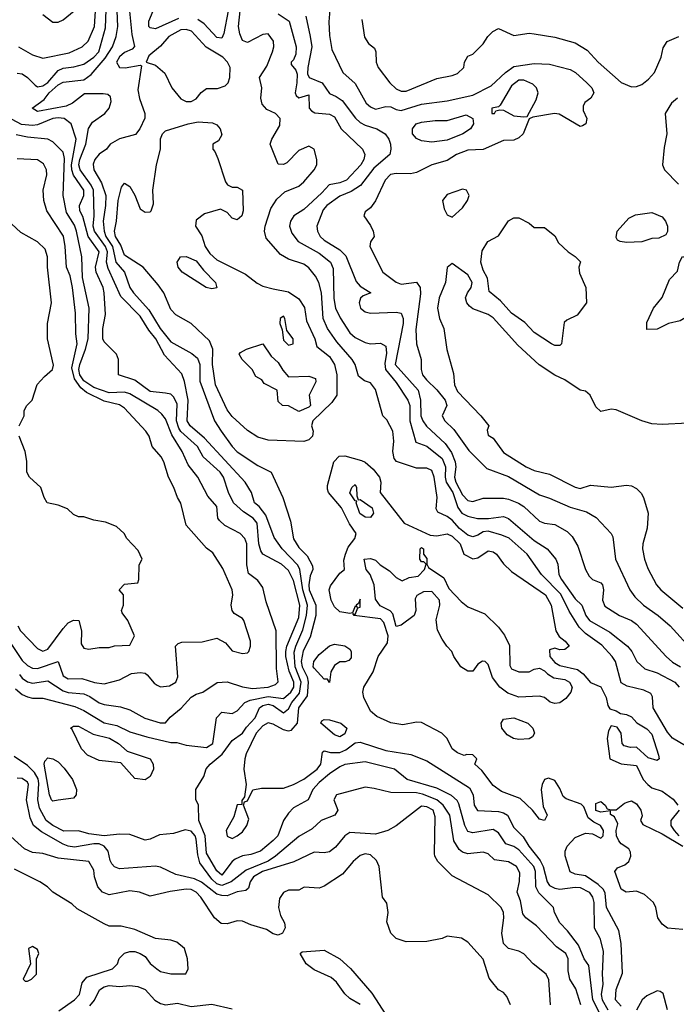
# Model space of a CAD drawing. Header units: inches. Extents: x 1793389 to 1900389, y 320802 to 470796.
# Tile 481 of 656: x 1861280 to 1863845, y 373992 to 377836. Entities that reach past the tile are written whole.
import ezdxf

# ---------------------------------------------------------------- set-up
doc = ezdxf.new("R2010")
doc.units = ezdxf.units.IN
doc.header["$MEASUREMENT"] = 0
doc.layers.add('B8367', color=7, linetype='Continuous')

msp = doc.modelspace()

# ---------------------------------------------------------------- linework, layer by layer
at = {"layer": 'B8367', "color": 2}
for points, elevation in [([(1861270, 377626.8), (1861290, 377624), (1861310, 377610.7), (1861339.9, 377579.9), (1861350, 377574.4), (1861370, 377577.8), (1861390, 377590.3), (1861430, 377637), (1861450, 377647.4), (1861491.9, 377651.9), (1861530, 377662.4), (1861570, 377689.1), (1861589.8, 377710), (1861615.2, 377804.8), (1861619.4, 377910)], 214), ([(1861274.8, 377730), (1861330, 377698.4), (1861370, 377686), (1861473.4, 377706.6), (1861524, 377730), (1861547.3, 377752.7), (1861572.4, 377810), (1861578.3, 377910)], 218), ([(1863559.6, 373930), (1863519.3, 374010), (1863503.9, 374143.9), (1863485.1, 374170), (1863462.5, 374222.5), (1863419.4, 374279.4), (1863389.5, 374310), (1863369.4, 374350), (1863365.2, 374370), (1863307.6, 374427.6), (1863296.4, 374450), (1863295.3, 374510), (1863288.5, 374530), (1863230, 374595.4), (1863210, 374608.4), (1863178.6, 374618.6), (1863150, 374662), (1863130, 374674.7), (1863050, 374662), (1863030, 374667), (1863019.1, 374690), (1862995.1, 374775.1), (1862988.3, 374788.3), (1862967, 374807), (1862910, 374835.6), (1862794, 374870), (1862744, 374910), (1862630, 374938), (1862550, 374927.6), (1862530, 374919.6), (1862490, 374891.5), (1862450, 374857.6), (1862425.5, 374830), (1862406.8, 374790), (1862350, 374758.7), (1862330, 374738.4), (1862310.4, 374710), (1862288.2, 374650), (1862270, 374631.8), (1862221, 374590), (1862183.4, 374576.6), (1862150, 374571.2), (1862122, 374558), (1862110, 374549.5), (1862070, 374496.2), (1862050, 374512.7), (1862010, 374582.7), (1862004.8, 374650), (1861979.5, 374710), (1861978, 374770), (1861968.4, 374791.6), (1861968.7, 374830), (1861998.9, 374881.1), (1862008.2, 374911.8), (1862023.7, 374930), (1862071.6, 374968.4), (1862110, 375022.4), (1862150, 375050.4), (1862165.9, 375074.1), (1862200.4, 375110), (1862217.4, 375150), (1862230, 375158.6), (1862250, 375163.5), (1862270, 375158.6), (1862310, 375130.4), (1862330, 375146), (1862342.9, 375170), (1862373.6, 375206.4), (1862380.2, 375250), (1862356.3, 375310), (1862352.7, 375367.3), (1862358.2, 375390), (1862386.4, 375453.6), (1862400.5, 375510), (1862403.7, 375550), (1862385.6, 375610), (1862374.8, 375690), (1862366.6, 375706.6), (1862305.1, 375770), (1862274.2, 375814.2), (1862241.8, 375901.8), (1862215.4, 375935.4), (1862197.2, 375950), (1862186, 375990), (1862160.7, 376030), (1862002.6, 376202.6), (1861945.6, 376250), (1861934, 376270), (1861938.5, 376350), (1861923.8, 376423.8), (1861913.4, 376453.4), (1861846, 376526), (1861812, 376590), (1861784, 376624), (1861750, 376678.7), (1861675.6, 376755.5), (1861625.1, 376865.1), (1861619.4, 376890), (1861622.7, 376930), (1861615, 376950), (1861572.8, 377010), (1861567.2, 377030), (1861570.9, 377070.9), (1861568.1, 377170), (1861559.3, 377190), (1861516.8, 377250), (1861511.6, 377270), (1861514.4, 377290), (1861538.2, 377350), (1861548.9, 377411.1), (1861564.5, 377435.5), (1861612.3, 377470), (1861629.6, 377490), (1861637.2, 377517.2), (1861635.3, 377535.3), (1861624, 377544), (1861606.6, 377546.6), (1861533, 377547), (1861486.8, 377510), (1861461.4, 377498.6), (1861350, 377477.2), (1861329.2, 377490), (1861375.6, 377524.4), (1861395.8, 377550), (1861430, 377581.1), (1861450, 377591.8), (1861530, 377601), (1861558.6, 377621.4), (1861614.2, 377685.8), (1861642.7, 377730), (1861657.3, 377770), (1861664, 377810), (1861660.4, 377870)], 210), ([(1861370, 377856), (1861410, 377826.8), (1861430, 377826), (1861450, 377836), (1861492.7, 377870)], 222), ([(1861708.7, 377868.7), (1861718, 377778), (1861728.4, 377731.6), (1861719, 377721), (1861690, 377707.3), (1861670, 377690.4), (1861658.4, 377670), (1861670, 377649.6), (1861692.2, 377647.8), (1861750, 377658), (1861755.3, 377655.3), (1861742, 377562), (1861747.9, 377527.9), (1861769, 377470), (1861768.9, 377451.1), (1861749.2, 377410), (1861732.1, 377387.9), (1861670, 377370.4), (1861634, 377350), (1861619, 377330), (1861590, 377310.8), (1861573.2, 377290), (1861567.5, 377272.5), (1861569.7, 377250), (1861599.1, 377199.1), (1861616.8, 377150), (1861615.8, 377110), (1861606.2, 377050), (1861609.8, 377010), (1861617, 376990), (1861643.2, 376950), (1861655.1, 376890), (1861689.7, 376850), (1861709.7, 376790), (1861724.2, 376770), (1861783.9, 376703.9), (1861828.6, 376630), (1861870, 376578), (1861952.8, 376532.8), (1861974.6, 376514.6), (1861984, 376490), (1861984.2, 376424.2), (1862041.6, 376270), (1862067, 376230), (1862109.6, 376170), (1862130, 376149.5), (1862210, 376095.1), (1862262, 376070), (1862307.3, 375970), (1862337.6, 375877.6), (1862350, 375809), (1862370, 375775.3), (1862402.9, 375742.9), (1862423.7, 375703.7), (1862424.5, 375690), (1862414.8, 375665.3), (1862409.2, 375630), (1862410.9, 375610), (1862436.9, 375550), (1862436.3, 375510), (1862414.9, 375425.1), (1862387.9, 375372.1), (1862379.5, 375330), (1862383, 375310), (1862402.4, 375270), (1862406.5, 375250), (1862403.2, 375196.8), (1862368.9, 375150), (1862364.2, 375090), (1862338.6, 375061.4), (1862330, 375058.4), (1862310, 375064.2), (1862270, 375085.7), (1862250, 375090.4), (1862230, 375078.7), (1862204, 375050), (1862164.5, 374970), (1862159.5, 374950), (1862156, 374910), (1862165.2, 374850), (1862158, 374802), (1862147.3, 374787.3), (1862147.3, 374772.7), (1862130, 374771.3), (1862116.6, 374723.4), (1862086.6, 374670), (1862090, 374648.7), (1862110, 374639), (1862130, 374649.2), (1862150, 374665.2), (1862166.8, 374690), (1862174.8, 374714.8), (1862154, 374770), (1862158, 374782), (1862170, 374786), (1862191.3, 374828.7), (1862224, 374836), (1862310, 374836.2), (1862350, 374849.7), (1862390, 374871.5), (1862442, 374910), (1862456.5, 374930), (1862463.5, 374976.5), (1862470, 374982), (1862494.7, 374974.7), (1862530, 374975.3), (1862554.3, 374985.7), (1862590, 375012.8), (1862610, 375015.1), (1862710, 374983), (1862807.7, 374967.7), (1862870, 374942), (1863037.3, 374837.3), (1863051.2, 374810), (1863055.6, 374770), (1863068.2, 374748.2), (1863150, 374744.2), (1863170, 374739.6), (1863186, 374730), (1863210, 374682.7), (1863246.3, 374646.3), (1863268.5, 374610), (1863313.6, 374553.6), (1863325, 374530), (1863340.4, 374470), (1863350, 374455.6), (1863370, 374445.4), (1863390, 374441.7), (1863450, 374449.7), (1863470, 374448.3), (1863505.1, 374430), (1863518, 374410), (1863523, 374390), (1863523.7, 374290), (1863546.6, 374250), (1863558.9, 374198.9), (1863555.1, 374110), (1863557.7, 374070), (1863550.8, 374030), (1863555.3, 374010), (1863577.6, 373970)], 206), ([(1861899.9, 377840.1), (1861810, 377800.7), (1861790, 377804.5), (1861784.5, 377810), (1861784.5, 377830), (1861800.9, 377870)], 202), ([(1862094.9, 377870), (1862077.5, 377782.5), (1862070, 377764), (1862050, 377766), (1862000.1, 377820.1), (1861976.4, 377836.4)], 202), ([(1863880.9, 375000.9), (1863830.4, 375030.4), (1863810, 375054.8), (1863754.9, 375150), (1863752.1, 375192.1), (1863745.8, 375205.8), (1863718.3, 375218.3), (1863653.5, 375233.5), (1863630, 375247.7), (1863607, 375330), (1863594, 375350), (1863554.6, 375394.6), (1863490, 375439.5), (1863465, 375465), (1863426.5, 375526.5), (1863393.4, 375593.4), (1863318.9, 375670), (1863263, 375750), (1863192.4, 375812.4), (1863163.4, 375823.4), (1863110, 375838.9), (1863090, 375837), (1863070, 375823.8), (1863050, 375817.6), (1863030, 375823.6), (1862997.6, 375850), (1862970, 375882), (1862950, 375897), (1862914, 375914), (1862906.4, 375926.4), (1862911, 375970), (1862898.7, 376050), (1862890, 376076), (1862870, 376085.5), (1862830, 376085.3), (1862810, 376091.3), (1862751.7, 376111.7), (1862742.5, 376122.5), (1862738, 376150), (1862741.3, 376190), (1862737.3, 376230), (1862714, 376274), (1862698, 376290), (1862670, 376392), (1862650, 376418), (1862626.4, 376426.4), (1862604, 376444), (1862590.7, 376490), (1862579.1, 376510), (1862518.9, 376578.9), (1862482, 376630), (1862466, 376670), (1862458.7, 376770), (1862448.2, 376810), (1862435.1, 376835.1), (1862410, 376866.8), (1862390, 376882), (1862330, 376900.5), (1862298.7, 376918.7), (1862242.9, 376982.9), (1862236.4, 377010), (1862239.5, 377030), (1862261.2, 377098.8), (1862284.4, 377135.6), (1862316.4, 377163.6), (1862370, 377186.6), (1862390, 377202.7), (1862430.8, 377250), (1862441, 377270), (1862441, 377290), (1862430.5, 377330.5), (1862410, 377342), (1862370, 377324.7), (1862323.1, 377276.9), (1862310, 377271.3), (1862290, 377272), (1862258, 377350), (1862264.7, 377370), (1862296.8, 377423.2), (1862297.3, 377450), (1862278.8, 377470), (1862245.7, 377485.7), (1862226.6, 377506.6), (1862222, 377530), (1862226.4, 377570), (1862217.3, 377610), (1862245.5, 377654.5), (1862268, 377710), (1862273, 377730), (1862272.1, 377752.1), (1862250, 377781), (1862230, 377778.8), (1862170, 377747.3), (1862150, 377754.8), (1862140.2, 377780.3), (1862134.9, 377810), (1862141.2, 377870)], 206), ([(1862492.7, 377890), (1862487.9, 377827.9), (1862490, 377774), (1862499.9, 377719.9), (1862542, 377630), (1862590, 377587.3), (1862634, 377510), (1862650, 377496.3), (1862670, 377487.3), (1862710, 377497.3), (1862730, 377495.5), (1862750, 377484.9), (1862770, 377481.6), (1862850, 377505.7), (1862950, 377518.7), (1863050, 377541.3), (1863121.7, 377578.3), (1863177.2, 377630), (1863210, 377653.4), (1863290, 377665.5), (1863350, 377662), (1863430, 377642), (1863451, 377630), (1863496, 377590), (1863514.8, 377570), (1863522.8, 377550), (1863511.3, 377530), (1863487.9, 377512.1), (1863481.4, 377498.6), (1863481.4, 377481.4), (1863496, 377450), (1863491.3, 377430), (1863478, 377422), (1863470, 377419), (1863386.8, 377466.8), (1863369.4, 377469.4), (1863284, 377456), (1863270.7, 377449.3), (1863247.3, 377390), (1863230, 377375.1), (1863210, 377366), (1863170, 377364), (1863090, 377329.4), (1863030, 377326.6), (1862986, 377310), (1862950, 377286.6), (1862890.5, 377269.5), (1862830, 377239), (1862806.4, 377233.6), (1862750, 377236), (1862728.5, 377231.5), (1862707.3, 377210), (1862670, 377129), (1862650, 377102), (1862630, 377086), (1862624.7, 377070), (1862650, 377032), (1862661, 377010), (1862664.7, 376990), (1862650.9, 376969.1), (1862647.3, 376950), (1862698.8, 376850), (1862750, 376810.8), (1862770, 376804), (1862830, 376810.8), (1862844, 376790), (1862845.8, 376765.8), (1862826.9, 376626.9), (1862830.5, 376570), (1862848.2, 376510), (1862847.7, 376470), (1862853.4, 376450), (1862868.5, 376430), (1862910, 376390.4), (1862942.4, 376350), (1862948, 376330), (1862930.8, 376290), (1862940.7, 376270), (1862975.8, 376235.8), (1863034, 376154), (1863104.2, 376084.2), (1863190, 376052), (1863310, 375980.4), (1863350, 375968.5), (1863430, 375932.7), (1863494.2, 375914.2), (1863532.5, 375892.5), (1863590.4, 375830.4), (1863597.5, 375817.5), (1863608, 375730), (1863663.8, 375610), (1863683.4, 375583.4), (1863717.3, 375550), (1863774, 375510), (1863820.7, 375470), (1863910.3, 375370.3)], 218), ([(1862290, 377858.4), (1862332.4, 377830), (1862360.4, 377730), (1862358.9, 377701.1), (1862350, 377679), (1862341, 377670), (1862341, 377661), (1862359, 377639), (1862363.4, 377623.4), (1862363.2, 377590), (1862356.3, 377550), (1862360.4, 377540.4), (1862370, 377530.8), (1862410, 377542), (1862410.6, 377490.6), (1862419.8, 377479.8), (1862432.8, 377472.8), (1862490, 377467.7), (1862510, 377456.3), (1862536.3, 377410), (1862618.8, 377330), (1862627.7, 377310), (1862624.9, 377290), (1862612.7, 377270), (1862556.3, 377210), (1862530, 377198.7), (1862488.6, 377191.4), (1862460.6, 377159.4), (1862390, 377094.5), (1862350.8, 377070), (1862337.3, 377050), (1862334, 377030), (1862342.8, 377002.8), (1862367.3, 376970), (1862450, 376924.6), (1862493.7, 376890), (1862504.6, 376864.6), (1862507.2, 376747.2), (1862513.1, 376710), (1862531.5, 376671.5), (1862570, 376613.4), (1862590, 376595.5), (1862630, 376575.5), (1862650, 376570.5), (1862690, 376573.4), (1862710, 376561), (1862713.5, 376533.5), (1862705.9, 376494.1), (1862709.1, 376470), (1862750, 376419.3), (1862795.8, 376350), (1862803.9, 376330), (1862804, 376270), (1862827.1, 376187.1), (1862870, 376170.4), (1862930, 376123.1), (1862943.2, 376090), (1862941.5, 376050), (1862945.4, 376030), (1862971.8, 375990), (1862991.1, 375931.1), (1863007, 375910), (1863030, 375898), (1863069, 375889), (1863110.9, 375889.1), (1863170, 375896.4), (1863190, 375888.5), (1863290, 375803.1), (1863341, 375770), (1863374.8, 375730), (1863382.8, 375710), (1863386, 375670), (1863396.4, 375650), (1863450, 375574.9), (1863476.3, 375550), (1863492, 375510), (1863506.4, 375490), (1863585.2, 375445.3), (1863654, 375390), (1863670.6, 375370), (1863690.8, 375330), (1863722, 375302), (1863770, 375286), (1863838.8, 375250), (1863856.3, 375230)], 210), ([(1862397.6, 377850), (1862414.9, 377770), (1862420.9, 377730), (1862405, 377650), (1862404.8, 377624.8), (1862410.2, 377610.2), (1862461.6, 377590), (1862490, 377547.7), (1862516.5, 377536.5), (1862539.9, 377519.9), (1862591.5, 377451.5), (1862610, 377434.4), (1862630, 377423.7), (1862674.8, 377410), (1862707.7, 377390), (1862722.4, 377370), (1862728.5, 377350), (1862730.4, 377330), (1862725.3, 377310), (1862663.3, 377256.7), (1862611.1, 377188.9), (1862575, 377165), (1862530, 377146.4), (1862480.3, 377110), (1862465.8, 377094.2), (1862440.4, 377030), (1862443.8, 377010), (1862453.4, 376990), (1862470, 376975.5), (1862530, 376938), (1862554.3, 376914.3), (1862594.4, 376814.4), (1862610, 376796), (1862651.3, 376770), (1862622, 376758), (1862611.1, 376748.9), (1862606, 376730), (1862611.3, 376710), (1862630, 376696), (1862650, 376690.8), (1862750, 376694.4), (1862770.5, 376690), (1862778, 376670), (1862777.7, 376650), (1862746.9, 376490), (1862837, 376390), (1862845.7, 376350), (1862846.7, 376290), (1862854.3, 376270), (1862869.3, 376249.3), (1862942, 376182), (1862966.6, 376146.6), (1862981.5, 376110), (1862984, 376090), (1862979, 376050), (1862983.6, 376030), (1863010, 375981.3), (1863030, 375958.7), (1863050, 375955.3), (1863090, 375968.4), (1863170, 375968.4), (1863190, 375964.4), (1863228.9, 375948.9), (1863250, 375934.9), (1863310, 375878.8), (1863330, 375870.7), (1863370, 375865.5), (1863418.4, 375838.4), (1863438.4, 375818.4), (1863460.9, 375780.9), (1863490.6, 375690), (1863504.1, 375664.1), (1863518, 375650), (1863550, 375638), (1863556, 375630), (1863560.7, 375610), (1863557.1, 375570), (1863565.8, 375545.8), (1863622.8, 375510), (1863670, 375490.4), (1863690, 375476.3), (1863804.9, 375350), (1863830, 375328), (1863861, 375310)], 214), ([(1862616.8, 377836.8), (1862627.3, 377767.3), (1862642.8, 377742.8), (1862665.4, 377725.4), (1862670.7, 377710.7), (1862673, 377670), (1862680.5, 377650), (1862726.4, 377590), (1862750, 377566.4), (1862770, 377557.1), (1862790, 377557.1), (1862910, 377606.8), (1862970, 377618), (1862990, 377626), (1863015.3, 377650), (1863018, 377670), (1863030, 377694), (1863050, 377702), (1863090, 377742), (1863108.7, 377770), (1863128.7, 377790), (1863150, 377801), (1863210, 377774.8), (1863270, 377782.8), (1863290, 377780.7), (1863370, 377767.7), (1863450, 377745.5), (1863496.7, 377716.7), (1863539.1, 377670), (1863630, 377590.7), (1863670, 377574), (1863690, 377574.8), (1863710, 377582.8), (1863736.6, 377603.4), (1863759.3, 377630), (1863785.2, 377690), (1863793.6, 377726.4), (1863808.9, 377751.1), (1863855.3, 377770)], 222), ([(1863850, 377529), (1863826, 377510), (1863801, 377470), (1863807.3, 377390), (1863796.9, 377336.9), (1863790.8, 377270), (1863798.8, 377250), (1863854, 377194)], 222), ([(1861263.8, 375223.8), (1861290, 375201.1), (1861310, 375191.8), (1861330, 375186.7), (1861370, 375186.7), (1861495.3, 375155.3), (1861530, 375139.5), (1861610, 375090.4), (1861659.9, 375079.9), (1861710, 375056.3), (1861776.3, 375036.3), (1861870, 375014), (1861894.4, 375014.4), (1861930, 375004), (1862010, 374994.8), (1862034.5, 375010), (1862049, 375110), (1862070, 375132), (1862110, 375126.8), (1862130, 375138), (1862159.3, 375170), (1862180.9, 375179.1), (1862250, 375193.7), (1862310, 375185.8), (1862339.2, 375210), (1862350.7, 375230), (1862350.6, 375250), (1862332.9, 375292.9), (1862319.4, 375350), (1862319.8, 375370), (1862323.5, 375390), (1862370, 375502), (1862373.8, 375550), (1862350, 375646), (1862330, 375685.2), (1862302.7, 375710), (1862230, 375749.5), (1862222.3, 375762.2), (1862214.8, 375790), (1862207.6, 375870), (1862191.6, 375890), (1862154.5, 375914.5), (1862115.6, 375950), (1862095.4, 375990), (1862076.3, 376050), (1862063, 376070), (1861996.9, 376130), (1861974.3, 376170), (1861910, 376228.6), (1861901.7, 376241.7), (1861893.2, 376270), (1861894.7, 376334.7), (1861882.6, 376362.6), (1861870, 376373.6), (1861850, 376378.4), (1861790, 376384.2), (1861730, 376429.3), (1861666, 376450), (1861666, 376510), (1861658, 376530), (1861610, 376578), (1861605.2, 376590), (1861605.2, 376630), (1861614.8, 376685.2), (1861609.6, 376769.6), (1861606, 376790), (1861578.9, 376850), (1861576.4, 376870), (1861590.7, 376930), (1861547.1, 376990), (1861527.1, 377067.1), (1861515.4, 377090), (1861513.7, 377110), (1861530.8, 377150), (1861530.8, 377170), (1861490, 377229.6), (1861483.4, 377250), (1861482.5, 377270), (1861501.1, 377370), (1861480.7, 377430), (1861453.2, 377450), (1861430, 377452.8), (1861410, 377449.7), (1861350, 377425.6), (1861330, 377422.8), (1861286.7, 377426.7), (1861250, 377446.6)], 214), ([(1861279.4, 375279.4), (1861290, 375265.3), (1861310, 375251.6), (1861330, 375246.3), (1861390, 375255.3), (1861450, 375215.3), (1861470, 375209), (1861530, 375204), (1861553.8, 375193.8), (1861590, 375168.8), (1861610, 375162), (1861674, 375154), (1861710, 375141.6), (1861769.2, 375109.2), (1861829.2, 375090.8), (1861850, 375090.8), (1861867.5, 375112.5), (1861911.3, 375148.7), (1861950, 375190.8), (1861970, 375202.8), (1861995.3, 375210), (1862051.5, 375248.5), (1862090, 375250.4), (1862150, 375232), (1862190, 375225.3), (1862250, 375230.5), (1862279.1, 375240.9), (1862289.3, 375250.7), (1862283, 375303), (1862281.7, 375450), (1862243.3, 375563.3), (1862230, 375619), (1862210, 375646), (1862173.8, 375673.8), (1862167.2, 375707.2), (1862167.3, 375790), (1862159.5, 375810), (1862141.2, 375830), (1862081.1, 375861.1), (1862060.5, 375880.5), (1862054.5, 375890), (1862050, 375935.3), (1862015.6, 375975.6), (1861976, 376050), (1861938, 376098), (1861915.1, 376150), (1861874.9, 376214.9), (1861850, 376277.2), (1861835.6, 376295.6), (1861819.3, 376310), (1861710, 376375), (1861690, 376381.2), (1861630, 376379), (1861570, 376400.2), (1861530, 376426.3), (1861515.4, 376450), (1861510.7, 376470), (1861514.6, 376490), (1861537.3, 376550), (1861547, 376590), (1861551.1, 376710), (1861525.1, 376830), (1861522.4, 376910), (1861502, 377010), (1861493.8, 377033.8), (1861463, 377083), (1861449.6, 377150), (1861454.7, 377294.7), (1861450, 377319.3), (1861410, 377359.3), (1861390, 377369.5), (1861310, 377376.9), (1861266.2, 377386.2)], 218), ([(1861230, 375424.4), (1861290, 375334.4), (1861310, 375314.4), (1861330, 375303.7), (1861350, 375302.6), (1861430, 375330.6), (1861450, 375274), (1861470, 375262.6), (1861523.4, 375263.4), (1861572, 375248), (1861610, 375243), (1861670, 375259.3), (1861716.4, 375283.6), (1861750, 375287.6), (1861770, 375284.6), (1861778.5, 375278.5), (1861805.3, 375245.3), (1861817.3, 375237.3), (1861830, 375231.8), (1861865.3, 375234.7), (1861889.7, 375250.3), (1861898, 375270), (1861889, 375390), (1861899, 375401), (1861913.6, 375406.4), (1861992.9, 375407.1), (1862050, 375422), (1862083.6, 375403.6), (1862110, 375372), (1862150, 375362), (1862170, 375364.7), (1862175.3, 375370), (1862182, 375390), (1862182, 375410), (1862155.3, 375490), (1862150, 375498), (1862118, 375518), (1862109.4, 375529.4), (1862106, 375550), (1862112, 375590), (1862109.6, 375610), (1862073.2, 375693.2), (1862034, 375754), (1862010, 375773.2), (1861930, 375862), (1861910, 375948), (1861896, 375970), (1861882.7, 376010), (1861861.2, 376050), (1861842.7, 376110), (1861832.7, 376130), (1861797.2, 376170), (1861786, 376210), (1861772.7, 376230), (1861690, 376319.3), (1861670, 376331.8), (1861610, 376346.6), (1861540.8, 376380.8), (1861518.3, 376398.3), (1861493.6, 376433.6), (1861483.7, 376476.3), (1861505.1, 376570), (1861499.1, 376610), (1861498, 376690), (1861486, 376790), (1861476.6, 376836.6), (1861463, 376870), (1861458.3, 376950), (1861450.9, 376990.9), (1861386.6, 377090), (1861374, 377130), (1861371.8, 377170), (1861386, 377230), (1861385.2, 377250), (1861373.4, 377273.4), (1861350, 377289.2), (1861270, 377292.3)], 222), ([(1861278, 376250), (1861298, 376290), (1861298, 376310), (1861308, 376330), (1861328.9, 376351.1), (1861348.4, 376411.6), (1861376.4, 376443.6), (1861408, 376470), (1861412.5, 376487.5), (1861389.3, 376590.7), (1861389, 376650), (1861404, 376730), (1861389, 376870), (1861389.3, 376910), (1861380.1, 376940.1), (1861350, 376969.3), (1861284.8, 377004.8), (1861230, 377055.3)], 226), ([(1863890, 376261.2), (1863790, 376255.1), (1863750, 376258), (1863710, 376269.5), (1863610, 376313.2), (1863590, 376316), (1863550, 376306.6), (1863530, 376324), (1863509, 376370), (1863490, 376385.2), (1863469.5, 376389.5), (1863409, 376430), (1863370, 376447.6), (1863308.8, 376488.8), (1863225.6, 376565.6), (1863130, 376671.8), (1863110, 376684.5), (1863050, 376707.3), (1863037.7, 376717.7), (1863027, 376730), (1863022, 376750), (1863029.3, 376770), (1863043.6, 376790), (1863048, 376810), (1863030, 376839.7), (1862970, 376884), (1862950, 376868), (1862944, 376810), (1862919.1, 376750), (1862912.7, 376710), (1862919.3, 376670), (1862936.3, 376630), (1862948.1, 376548.1), (1862975.2, 376455.2), (1862978, 376410), (1862990, 376384.9), (1863081, 376290), (1863112, 376250), (1863106, 376234), (1863110, 376214), (1863130, 376202), (1863170, 376146.8), (1863258.8, 376090), (1863290, 376075.5), (1863350, 376062), (1863450, 376010.7), (1863470, 376005.5), (1863510, 376018.8), (1863590, 376010.7), (1863650, 376018.8), (1863670, 376016), (1863690, 376006), (1863707.9, 375987.9), (1863717.3, 375970), (1863734.9, 375910), (1863730.6, 375850.6), (1863714, 375790), (1863713.4, 375770), (1863720.7, 375730), (1863733.7, 375693.7), (1863767.7, 375630), (1863784, 375610), (1863870, 375539.1)], 222), ([(1861272.7, 375470), (1861283, 375450), (1861350, 375380.7), (1861370, 375370.7), (1861390, 375378), (1861450, 375458.8), (1861470, 375481), (1861490, 375491.3), (1861511, 375490), (1861521, 375450), (1861519.6, 375399.6), (1861530, 375382), (1861550, 375378), (1861590, 375384.7), (1861630, 375384.7), (1861650, 375392), (1861710, 375394), (1861728, 375430), (1861702, 375490), (1861680.4, 375520.4), (1861678, 375530), (1861686, 375550), (1861686, 375590), (1861668, 375610), (1861690, 375632), (1861742, 375638), (1861746, 375650), (1861747.3, 375707.3), (1861758, 375730), (1861743.1, 375763.1), (1861698, 375810), (1861688, 375830), (1861658, 375858), (1861614.6, 375874.6), (1861570, 375882), (1861530, 375895.3), (1861510, 375895.3), (1861490, 375904), (1861466.8, 375926.8), (1861430, 375941.2), (1861388, 375950), (1861375.3, 375970), (1861362, 376010), (1861318, 376050), (1861308, 376070), (1861308, 376112), (1861302, 376150), (1861278, 376210)], 226), ([(1863630, 373984.5), (1863607.6, 374010), (1863609.7, 374050), (1863634.2, 374114.2), (1863629.7, 374230), (1863620.1, 374280.1), (1863572.6, 374370), (1863566.5, 374426.5), (1863560.4, 374440.4), (1863539.6, 374459.6), (1863490, 374493), (1863450, 374500.7), (1863429.7, 374509.7), (1863411.3, 374571.3), (1863411.2, 374590), (1863419.1, 374610), (1863450, 374643.6), (1863490, 374660.3), (1863517.5, 374657.5), (1863550, 374640.7), (1863559.3, 374650), (1863560.5, 374670), (1863549.4, 374690), (1863522.5, 374702.5), (1863500.6, 374720.6), (1863483.2, 374763.2), (1863473.7, 374773.7), (1863414.1, 374794.1), (1863402.8, 374802.8), (1863390, 374834.5), (1863370, 374866), (1863345.3, 374874.7), (1863330.4, 374869.6), (1863320.4, 374850), (1863317.6, 374830), (1863324.4, 374764.4), (1863341, 374730), (1863330, 374709.3), (1863310, 374715.3), (1863282.7, 374750), (1863235.1, 374795.1), (1863162.7, 374822.7), (1863130, 374846), (1863085.2, 374905.2), (1863058, 374930), (1863066, 374950), (1863050, 374966), (1863027.3, 374967.3), (1863016.9, 374963.1), (1862990, 374973.2), (1862970, 374989.2), (1862949.3, 375030), (1862929, 375050), (1862850, 375091.8), (1862830, 375094), (1862777.3, 375082.7), (1862730, 375090.9), (1862675.3, 375115.3), (1862650, 375136.2), (1862624.4, 375190), (1862620.5, 375210), (1862623.7, 375230), (1862660.7, 375290), (1862680.5, 375350), (1862717, 375403), (1862718.9, 375430), (1862702.6, 375482.6), (1862690, 375496.4), (1862586, 375510), (1862582, 375518), (1862590, 375514), (1862600.4, 375539.6), (1862610, 375542), (1862610, 375574), (1862603.6, 375556.4), (1862594, 375550), (1862598, 375542), (1862590, 375546), (1862579.6, 375520.4), (1862570, 375518), (1862530, 375524), (1862510, 375544), (1862497, 375570), (1862489.3, 375610), (1862494.2, 375625.8), (1862530, 375674.8), (1862549, 375690), (1862545.8, 375725.8), (1862552.3, 375750), (1862563.8, 375776.2), (1862589.5, 375810), (1862594.5, 375830), (1862568.3, 375868.3), (1862536.9, 375930), (1862486, 375990), (1862482.5, 376002.5), (1862482.5, 376017.5), (1862507.3, 376110), (1862528, 376132), (1862550, 376133.4), (1862615.5, 376115.5), (1862629, 376109), (1862660.7, 376080.7), (1862686, 376050), (1862690.6, 376030), (1862687.7, 375990), (1862782, 375870), (1862883.6, 375823.6), (1862910, 375820.7), (1862950, 375828.9), (1862970, 375820.3), (1863001.3, 375790), (1863014.8, 375750), (1863050, 375730.7), (1863070, 375734.8), (1863110, 375762.8), (1863130, 375759.1), (1863142.8, 375750), (1863170, 375711), (1863201.1, 375681.1), (1863333.4, 375590), (1863356.3, 375550), (1863374, 375450), (1863388, 375428), (1863411, 375410), (1863426, 375390), (1863410, 375377.2), (1863390, 375376), (1863370, 375382.7), (1863350, 375375.3), (1863350.6, 375350), (1863370, 375326.4), (1863390, 375314.4), (1863459, 375299), (1863481.6, 375281.6), (1863510, 375248), (1863550, 375231), (1863570.7, 375190), (1863578, 375158), (1863585.4, 375145.4), (1863610, 375138), (1863627.1, 375127.1), (1863650, 375124), (1863670, 375114.8), (1863690.3, 375090.3), (1863730, 375067.3), (1863750, 375046), (1863775.3, 374964.7), (1863778, 374950), (1863770, 374944), (1863734.6, 374954.6), (1863690, 374995.3), (1863665.4, 374994.6), (1863641.5, 375001.5), (1863634, 375010), (1863629.3, 375050), (1863613.8, 375073.8), (1863590, 375079), (1863579.9, 375060.1), (1863575.5, 375030), (1863584.7, 374950), (1863630, 374930.8), (1863690, 374924.7), (1863715.5, 374870), (1863733.4, 374850), (1863750, 374837.1), (1863790, 374824), (1863832.9, 374792.9), (1863850.8, 374770)], 202), ([(1863471.5, 373990), (1863452.6, 374052.6), (1863429.6, 374090), (1863423.1, 374123.1), (1863423, 374170), (1863413.3, 374190), (1863376.9, 374216.9), (1863298.6, 374298.6), (1863257.2, 374330), (1863245.3, 374345.3), (1863236.1, 374396.1), (1863222.7, 374430), (1863232.1, 374472.1), (1863234.2, 374505.8), (1863220.9, 374530), (1863190, 374547.8), (1863135.4, 374555.4), (1863110, 374579.3), (1863090, 374586.6), (1863030, 374579.6), (1863010, 374586), (1862996.2, 374596.2), (1862976.4, 374630), (1862960.4, 374730), (1862934.8, 374770), (1862909.6, 374790), (1862852.9, 374812.9), (1862830, 374817.7), (1862730, 374818.4), (1862664.9, 374835.1), (1862630, 374839.3), (1862518, 374810), (1862507.3, 374790), (1862522.8, 374750), (1862511.3, 374730), (1862458, 374710), (1862422.5, 374677.5), (1862370, 374647), (1862279.5, 374570), (1862250, 374550.8), (1862164.4, 374515.6), (1862105.7, 374470), (1862070, 374455.4), (1862050, 374462.9), (1862030, 374480.3), (1861984.2, 374544.2), (1861976, 374576), (1861970, 374637.2), (1861965.4, 374650), (1861950, 374668), (1861927, 374673), (1861881.1, 374658.9), (1861826.2, 374653.8), (1861790, 374637.2), (1861770, 374633.2), (1861710, 374655.1), (1861670, 374656), (1861610.3, 374649.7), (1861550, 374656.9), (1861510, 374669.6), (1861451.9, 374668.1), (1861409.6, 374690), (1861383.5, 374710), (1861358, 374758), (1861350.8, 374790), (1861354.6, 374854.6), (1861351.7, 374871.7), (1861337.4, 374897.4), (1861310, 374924.2), (1861259.1, 374959.1)], 214), ([(1863353.2, 373990), (1863347.3, 374087.3), (1863336, 374110), (1863285.2, 374150), (1863249.5, 374189.5), (1863230, 374199.3), (1863190, 374209.4), (1863169.7, 374229.7), (1863163.6, 374270), (1863171.6, 374330), (1863169.4, 374350), (1863160.9, 374370), (1863110, 374419.5), (1862970, 374493.2), (1862913.2, 374550), (1862901.2, 374570), (1862900.2, 374580.2), (1862903.3, 374723.3), (1862895.6, 374750), (1862870, 374762.9), (1862850, 374766), (1862750, 374689.3), (1862718, 374670), (1862670, 374656.2), (1862570, 374662.9), (1862550.7, 374650), (1862514.1, 374605.9), (1862490, 374587.6), (1862470, 374583.6), (1862430, 374586.6), (1862351.4, 374548.6), (1862228.2, 374510), (1862193.1, 374490), (1862180.9, 374470), (1862174.3, 374445.7), (1862163.4, 374436.6), (1862130, 374431.5), (1862090, 374415.1), (1862070, 374416.9), (1862050, 374422), (1861990, 374468.3), (1861962.5, 374482.5), (1861890, 374498.3), (1861830, 374527.6), (1861810, 374531.3), (1861670, 374520.9), (1861650, 374529.3), (1861640.5, 374540.5), (1861633.1, 374553.1), (1861626.2, 374590), (1861609.6, 374610), (1861590, 374618.3), (1861570, 374618.6), (1861494.1, 374605.9), (1861470, 374609.8), (1861450, 374616.8), (1861364.9, 374664.9), (1861333.6, 374690), (1861320.4, 374720.4), (1861306.9, 374790), (1861314.3, 374850), (1861310, 374859.3), (1861290, 374873), (1861270, 374875.1)], 218), ([(1863870, 374283.7), (1863810, 374289.6), (1863790, 374304.5), (1863773, 374330), (1863764.8, 374370), (1863755.4, 374390), (1863721.3, 374421.3), (1863690, 374434), (1863649.5, 374429.5), (1863630, 374442), (1863604.5, 374510), (1863615.6, 374524.4), (1863643.8, 374536.2), (1863659.5, 374550), (1863667, 374570), (1863666.3, 374586.3), (1863659.5, 374599.5), (1863630, 374618.4), (1863620.5, 374630), (1863611.6, 374650), (1863609.7, 374670.3), (1863616.4, 374696.4), (1863604, 374724), (1863587.3, 374732.7), (1863587.3, 374747.3), (1863550, 374742.4), (1863530, 374748.2), (1863530, 374776), (1863550, 374784), (1863566.8, 374770), (1863574.8, 374754.8), (1863590, 374750.7), (1863610, 374750.7), (1863642.6, 374777.4), (1863657, 374783), (1863670, 374786), (1863690, 374774.9), (1863706, 374750), (1863711.8, 374728.2), (1863704.7, 374710), (1863714.6, 374694.6), (1863790, 374657.8), (1863870, 374609.2)], 198), ([(1863856, 374750), (1863823, 374710), (1863823.1, 374690), (1863836, 374670), (1863855.3, 374650)], 202), ([(1863197.2, 373990), (1863183.1, 374023.1), (1863170, 374038), (1863150, 374048), (1863122.5, 374082.5), (1863114.5, 374094.5), (1863090, 374168.7), (1863030, 374234), (1863006, 374250), (1862950, 374258), (1862930.9, 374249.1), (1862870, 374237.2), (1862790, 374235.3), (1862750, 374248.7), (1862729.4, 374269.4), (1862714.6, 374314.6), (1862719, 374350), (1862713.6, 374386.4), (1862697.2, 374410), (1862684, 374530), (1862673.6, 374553.6), (1862650, 374575.3), (1862630, 374579), (1862610, 374573.2), (1862582.8, 374550), (1862540.5, 374499.5), (1862470, 374452.7), (1862450, 374446), (1862391.3, 374448.7), (1862370, 374438), (1862330, 374438), (1862310, 374428.7), (1862294.4, 374405.6), (1862290.8, 374370), (1862298.5, 374338.5), (1862314.8, 374310), (1862317.3, 374290), (1862306, 374270), (1862290, 374262), (1862270, 374267), (1862244.2, 374284.2), (1862182.3, 374302.2), (1862150, 374317), (1862130, 374318.4), (1862090, 374306.6), (1862067.7, 374307.7), (1862040.9, 374330), (1861987.6, 374410), (1861970, 374429.6), (1861950, 374439.7), (1861930, 374442), (1861867.3, 374432.7), (1861790, 374414.5), (1861748, 374430), (1861710, 374435.6), (1861630, 374419.3), (1861604, 374430), (1861585.2, 374450), (1861572, 374490), (1861570, 374515.3), (1861549.5, 374549.5), (1861430, 374562.4), (1861370, 374580.7), (1861330, 374585.1), (1861299.3, 374599.3), (1861219.3, 374670)], 222), ([(1861433, 373967), (1861494.5, 374010), (1861513.3, 374030), (1861524, 374076), (1861541.8, 374098.2), (1861642, 374130), (1861662, 374150), (1861668.9, 374171.1), (1861690, 374191.3), (1861710, 374198), (1861730, 374198), (1861750.9, 374190.9), (1861770, 374178), (1861790, 374151.3), (1861816, 374130), (1861830, 374120.7), (1861870, 374110.7), (1861928.4, 374111.6), (1861938, 374130), (1861935.3, 374170), (1861924, 374210), (1861894.2, 374234.2), (1861870, 374242.7), (1861810, 374248.7), (1861730, 374284), (1861676.5, 374296.5), (1861630, 374297.2), (1861610, 374306), (1861505.1, 374365.1), (1861484.1, 374384.1), (1861409, 374430), (1861389, 374450), (1861359, 374470), (1861260.1, 374520.1)], 226), ([(1862610, 373991.8), (1862570, 374015.1), (1862550, 374033.2), (1862518, 374078), (1862496.6, 374096.6), (1862430, 374126.6), (1862399.3, 374150), (1862375.3, 374190), (1862383.2, 374196.8), (1862470, 374203), (1862531, 374170), (1862572.4, 374132.4), (1862655.6, 374035.6), (1862710, 373950.8)], 222), ([(1861554.2, 373985.8), (1861572.1, 374007.9), (1861591.3, 374048.7), (1861610, 374060.4), (1861630, 374065.3), (1861670, 374061.7), (1861710, 374065.3), (1861741.1, 374061.1), (1861770, 374050.4), (1861808.4, 374008.4), (1861830, 373995.6), (1861850, 373990.3), (1861896.5, 373996.5), (1861950, 373983.1), (1862030, 373992.2), (1862110, 373974.9)], 222), ([(1863811.1, 373970), (1863794, 374034), (1863782, 374042), (1863770, 374044), (1863730, 374025.2), (1863711, 374010), (1863690, 373969)], 202)]:
    msp.add_lwpolyline(points, dxfattribs=dict(at, elevation=elevation))
for points, elevation in [([(1861930, 377798), (1861910, 377796.1), (1861862.4, 377770), (1861830, 377732.3), (1861784.7, 377695.3), (1861774, 377670), (1861810, 377658.8), (1861846.6, 377626.6), (1861874, 377570), (1861910, 377526.8), (1861930, 377516.3), (1861950, 377516.3), (1861970, 377526.8), (1861988.3, 377551.7), (1862010, 377566.8), (1862052.5, 377567.5), (1862082.7, 377577.3), (1862094, 377590), (1862101.2, 377610), (1862102, 377650), (1862092, 377670), (1862073.6, 377690), (1862008.4, 377728.4), (1861951.4, 377791.4)], 206), ([(1863250, 377600.5), (1863230, 377599.6), (1863201.8, 377578.2), (1863157.3, 377502.7), (1863150, 377495.3), (1863124.7, 377490), (1863124.7, 377470), (1863135.3, 377470), (1863140.2, 377479.8), (1863155.3, 377484.7), (1863170, 377482.8), (1863210, 377460.4), (1863250, 377457.3), (1863262, 377458), (1863297.4, 377522.6), (1863305.1, 377550), (1863298.4, 377570), (1863284.9, 377584.9)], 218), ([(1862890, 377357.6), (1862850, 377362.9), (1862830, 377372.7), (1862815.1, 377390), (1862815.1, 377410), (1862829.3, 377430), (1862850, 377435.5), (1862902.5, 377442.5), (1862950, 377443), (1863024.5, 377464.5), (1863050, 377450.8), (1863052.2, 377430), (1863040.7, 377410), (1863010.7, 377390), (1862950, 377365.4)], 214), ([(1862110, 377182), (1862130, 377182), (1862150.8, 377170.8), (1862152.4, 377090), (1862147.3, 377070), (1862130, 377055.1), (1862110, 377060.9), (1862090, 377082.7), (1862064, 377096), (1862002, 377078), (1861970, 377052.7), (1861966.4, 377030), (1861991.5, 376991.6), (1862004, 376950), (1862023.2, 376923.2), (1862050, 376898.9), (1862162, 376842), (1862207.3, 376807.3), (1862230, 376795.8), (1862270, 376784.9), (1862330, 376774), (1862370, 376746.8), (1862392, 376712), (1862400.4, 376660.4), (1862433.4, 376590), (1862440.7, 376560.7), (1862490, 376520.5), (1862510.4, 376490), (1862519.5, 376450), (1862518.9, 376370), (1862499, 376341), (1862425.7, 376270), (1862420.4, 376250), (1862426, 376230), (1862424, 376210), (1862410, 376196), (1862390, 376189.6), (1862250, 376194.5), (1862210, 376206), (1862170, 376232.3), (1862110, 376286.6), (1862090, 376312.7), (1862045.1, 376410), (1862033.3, 376490), (1862035.1, 376550), (1862022, 376582), (1861949.3, 376649.3), (1861890, 376684), (1861870, 376704), (1861842.7, 376770), (1861821.2, 376801.2), (1861762.7, 376870), (1861690, 376916.2), (1861675.2, 376955.2), (1861654.7, 376990), (1861649.8, 377010.2), (1861658.4, 377050), (1861665.1, 377130), (1861677.2, 377182.8), (1861690, 377198), (1861710, 377184.7), (1861730, 377151.3), (1861750, 377098), (1861770, 377084.7), (1861790, 377086), (1861794, 377090), (1861802.7, 377117.3), (1861800.7, 377170), (1861815.1, 377270), (1861829.6, 377330), (1861829.7, 377370.3), (1861838, 377390), (1861850, 377402), (1861938, 377430), (1861977.5, 377437.5), (1862033.7, 377433.7), (1862050, 377426), (1862062.8, 377410), (1862070, 377386), (1862056.9, 377363.1), (1862034, 377350), (1862034, 377330), (1862042, 377322), (1862054, 377294), (1862083.6, 377203.6), (1862091.6, 377191.6)], 202), ([(1863010, 377174), (1862950, 377153.2), (1862931, 377130), (1862938, 377098), (1862950, 377074), (1862970, 377064.7), (1863010, 377102), (1863028.7, 377130), (1863035.3, 377150), (1863026, 377170)], 222), ([(1863290, 377024.7), (1863330, 377024.7), (1863370, 376992), (1863385.4, 376965.4), (1863422, 376930), (1863450, 376912), (1863470.8, 376890.8), (1863464.7, 376870), (1863466.4, 376846.4), (1863492, 376790), (1863494, 376730), (1863457.3, 376682.7), (1863416.9, 376663.1), (1863406.4, 376653.6), (1863396, 376570), (1863390, 376564), (1863370, 376564), (1863358, 376570), (1863290, 376615.3), (1863253.4, 376653.4), (1863201.2, 376690), (1863158.3, 376738.3), (1863114.2, 376774.2), (1863107.3, 376827.3), (1863090, 376858), (1863081.2, 376890), (1863086.3, 376933.7), (1863108.7, 376970), (1863150, 376992), (1863190, 377051.3), (1863210, 377062), (1863230, 377062), (1863270, 377042)], 218), ([(1863650, 376966), (1863626, 376970), (1863615.3, 376975.3), (1863610, 376986), (1863614, 377010), (1863659, 377061), (1863686, 377074), (1863750, 377082.8), (1863790, 377066), (1863802.8, 377050), (1863810.7, 377030), (1863811.1, 377008.9), (1863803.6, 376996.4), (1863776.9, 376983.1), (1863750, 376982), (1863710, 376969)], 218), ([(1862030, 376785.2), (1862008.7, 376790), (1861915.3, 376850), (1861899, 376870), (1861895.3, 376890), (1861908.7, 376910), (1861930, 376911.3), (1861970, 376894.8), (1861997.5, 376857.5), (1862044.7, 376810), (1862050, 376788.7)], 198), ([(1863730, 376626), (1863730, 376654), (1863755.3, 376710), (1863790, 376751.3), (1863818, 376822), (1863850, 376854), (1863858, 376890), (1863868.7, 376911.3), (1863890, 376904.7), (1863928, 376868), (1863978.8, 376830), (1863987.3, 376810), (1863986.8, 376790), (1863978.8, 376770), (1863938, 376722), (1863890, 376678), (1863859.6, 376660.4), (1863814, 376650), (1863770, 376628)], 218), ([(1862310, 376679), (1862298, 376670), (1862296, 376650), (1862305.8, 376625.8), (1862310, 376584.7), (1862330, 376565.5), (1862348, 376570), (1862348.7, 376590), (1862323.1, 376623.1), (1862316, 376670)], 202), ([(1862330, 376442), (1862410, 376444), (1862435.2, 376435.2), (1862437.3, 376422.7), (1862411.3, 376370), (1862416.3, 376330), (1862410, 376322.7), (1862370, 376306), (1862330, 376328), (1862306, 376330), (1862290, 376346), (1862286, 376390), (1862235.3, 376415.3), (1862226, 376430), (1862203.1, 376443.1), (1862188, 376470), (1862148.7, 376510), (1862138, 376530), (1862143.1, 376536.9), (1862166, 376550), (1862230, 376571), (1862262, 376522), (1862290, 376498), (1862307.7, 376467.7)], 198), ([(1862602, 375962), (1862610, 375962.8), (1862656.4, 375930), (1862661.6, 375910), (1862650, 375892.7), (1862630, 375894), (1862608.1, 375908.1), (1862594, 375950), (1862596.4, 375956.4), (1862590, 375958), (1862570, 375988.7), (1862578, 376010), (1862590, 376022), (1862596, 376010), (1862596.9, 375976.9)], 198), ([(1863230, 375290.3), (1863269.6, 375290.4), (1863290, 375300.5), (1863310, 375303.8), (1863330, 375294.4), (1863341.6, 375281.6), (1863366.7, 375266.7), (1863410, 375260.3), (1863428, 375250), (1863437.6, 375230), (1863432.4, 375210), (1863413.8, 375186.2), (1863390, 375169.6), (1863370, 375166.6), (1863351.7, 375171.7), (1863329.6, 375189.6), (1863310, 375195.6), (1863230, 375191.3), (1863187, 375207), (1863156, 375230), (1863127.5, 375267.5), (1863110, 375318), (1863098, 375330), (1863088.5, 375331.5), (1863070, 375319.3), (1863050, 375292.7), (1863030, 375292), (1863002.7, 375310), (1862975.3, 375350), (1862968, 375370), (1862948, 375390), (1862930, 375418), (1862912.1, 375452.1), (1862907.3, 375492.7), (1862920.9, 375550), (1862919.3, 375570), (1862890, 375604), (1862858, 375602), (1862831.6, 375588.4), (1862824.7, 375575.3), (1862827.7, 375530), (1862820.5, 375510), (1862770, 375471.8), (1862750, 375467.3), (1862737, 375517), (1862727.6, 375527.6), (1862687.8, 375547.8), (1862670, 375574), (1862664.2, 375630), (1862649.7, 375669.6), (1862633.2, 375690), (1862626, 375730), (1862650, 375732), (1862670, 375726), (1862688.2, 375708.2), (1862724.9, 375684.9), (1862750, 375658), (1862774.6, 375645.4), (1862802, 375658), (1862836.2, 375663.8), (1862861.2, 375690), (1862868, 375710), (1862859, 375719), (1862850, 375719), (1862843.7, 375730), (1862844, 375770), (1862850, 375776), (1862858, 375770), (1862858, 375750), (1862870, 375732), (1862870.4, 375710.4), (1862876.8, 375696.8), (1862936.5, 375656.5), (1862955.9, 375615.9), (1863004.4, 375564.4), (1863030, 375544), (1863096.8, 375516.8), (1863150, 375464.7), (1863173.7, 375433.7), (1863193, 375393), (1863194.4, 375314.4), (1863201.4, 375301.4)], 198), ([(1862490, 375248.7), (1862482, 375262), (1862470, 375262), (1862430, 375304.5), (1862426.3, 375310), (1862429.6, 375330), (1862450, 375357.3), (1862490, 375391), (1862510, 375398), (1862550, 375391), (1862570, 375378), (1862574.8, 375370), (1862574.8, 375345.2), (1862565.4, 375334.6), (1862551.3, 375328.7), (1862530, 375328.7), (1862510, 375315.3), (1862496, 375290)], 202), ([(1862530, 375036), (1862510, 375043.7), (1862456, 375090), (1862460.7, 375099.3), (1862470, 375104), (1862490, 375103.1), (1862534.8, 375090), (1862558, 375070), (1862550, 375047.6)], 202), ([(1863230, 375025.2), (1863209.5, 375029.5), (1863184.1, 375044.1), (1863164, 375070), (1863161.2, 375090), (1863170, 375104.7), (1863210, 375110.5), (1863264.7, 375090), (1863284.7, 375070), (1863291.3, 375050), (1863283.6, 375036.4), (1863270, 375028.7)], 198), ([(1861770, 374868), (1861730, 374874), (1861674.7, 374934.7), (1861590, 374944.4), (1861545.2, 374965.2), (1861521.6, 374990), (1861485.2, 375065.2), (1861478, 375070), (1861490, 375078), (1861510, 375077.3), (1861567.2, 375047.2), (1861631.1, 375031.1), (1861666, 375010), (1861700.2, 374980.3), (1861790, 374950.4), (1861801.6, 374930), (1861803, 374910), (1861790, 374882)], 210), ([(1861410, 374785.1), (1861403.7, 374790), (1861396.3, 374810), (1861376.2, 374930), (1861378.6, 374941.4), (1861390, 374954), (1861410, 374950.5), (1861430, 374938), (1861453.8, 374913.8), (1861486, 374870), (1861502, 374830), (1861500.7, 374810), (1861490, 374797.2), (1861430, 374789.6)], 210), ([(1861330, 374218), (1861314, 374210), (1861322, 374150), (1861294, 374090), (1861302, 374082), (1861310, 374082), (1861326, 374090), (1861346, 374110), (1861346, 374170), (1861355.3, 374190), (1861350, 374206)], 230)]:
    msp.add_lwpolyline(points, close=True, dxfattribs=dict(at, elevation=elevation))

doc.saveas('drawing.dxf')
